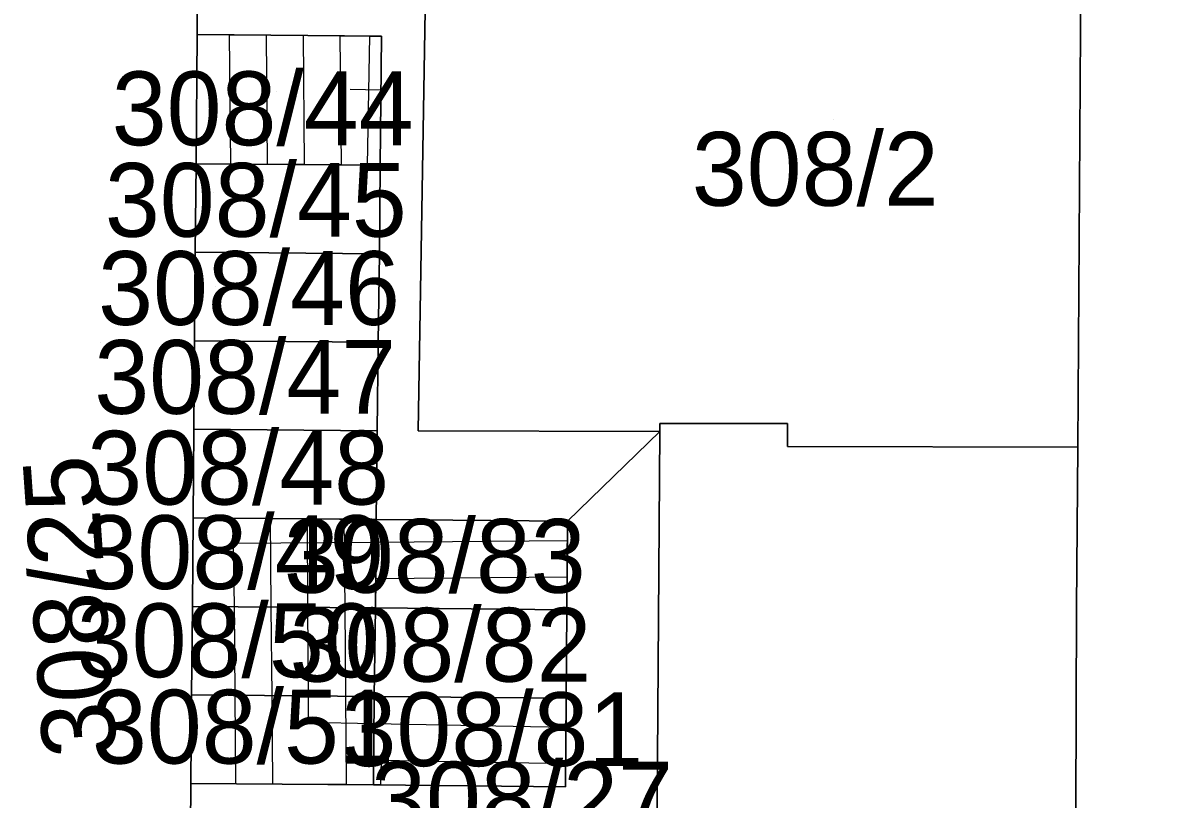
# Model space of a CAD drawing. Extents: x -263423 to -261326, y -1240067 to -1237864.
# Drawn here: x -263137.97 to -263106.91, y -1239172.44 to -1239151.4 of the extents above; entities that cross this region are included whole.
import ezdxf

# ---------------------------------------------------------------- set-up
doc = ezdxf.new("R2010")
doc.units = 0
for name, color, linetype in [('body_kn', 7, 'Continuous'), ('kladpar_druhypozemkov', 7, 'Continuous'), ('kladpar_hranice', 7, 'Continuous'), ('kladpar_parcelnecisla', 7, 'Continuous'), ('kladpar_plochy', 7, 'Continuous'), ('tarchy_linie', 7, 'Continuous')]:
    doc.layers.add(name, color=color, linetype=linetype)

msp = doc.modelspace()

# ---------------------------------------------------------------- linework, layer by layer
at = {"layer": 'body_kn'}
for p, q in [((-263133.25, -1239151.72), (-263133.25, -1239151.72)), ((-263133.25, -1239151.72), (-263133.25, -1239151.72)), ((-263132.38, -1239151.73), (-263132.38, -1239151.73)), ((-263132.38, -1239151.73), (-263132.38, -1239151.73)), ((-263131.38, -1239151.73), (-263131.38, -1239151.73)), ((-263131.38, -1239151.73), (-263131.38, -1239151.73)), ((-263130.38, -1239151.74), (-263130.38, -1239151.74)), ((-263130.38, -1239151.74), (-263130.38, -1239151.74)), ((-263129.38, -1239151.75), (-263129.38, -1239151.75)), ((-263129.38, -1239151.75), (-263129.38, -1239151.75)), ((-263128.58, -1239151.76), (-263128.58, -1239151.76)), ((-263128.58, -1239151.76), (-263128.58, -1239151.76)), ((-263128.25, -1239151.76), (-263128.25, -1239151.76)), ((-263129.1, -1239153.2), (-263129.1, -1239153.2)), ((-263128.27, -1239153.22), (-263128.27, -1239153.22)), ((-263133.28, -1239155.22), (-263133.28, -1239155.22)), ((-263133.28, -1239155.22), (-263133.28, -1239155.22)), ((-263132.35, -1239155.23), (-263132.35, -1239155.23)), ((-263131.35, -1239155.24), (-263131.35, -1239155.24)), ((-263130.35, -1239155.24), (-263130.35, -1239155.24)), ((-263129.35, -1239155.25), (-263129.35, -1239155.25)), ((-263128.64, -1239155.26), (-263128.64, -1239155.26)), ((-263128.29, -1239155.26), (-263128.29, -1239155.26)), ((-263133.3, -1239157.62), (-263133.3, -1239157.62)), ((-263133.3, -1239157.62), (-263133.3, -1239157.62)), ((-263128.31, -1239157.66), (-263128.31, -1239157.66)), ((-263133.32, -1239160.02), (-263133.32, -1239160.02)), ((-263133.32, -1239160.02), (-263133.32, -1239160.02)), ((-263128.34, -1239160.06), (-263128.34, -1239160.06)), ((-263133.34, -1239162.42), (-263133.34, -1239162.42)), ((-263133.34, -1239162.42), (-263133.34, -1239162.42)), ((-263120.71, -1239162.26), (-263120.71, -1239162.26)), ((-263117.25, -1239162.26), (-263117.25, -1239162.26)), ((-263128.37, -1239162.46), (-263128.37, -1239162.46)), ((-263127.26, -1239162.46), (-263127.26, -1239162.46)), ((-263120.71, -1239162.48), (-263120.71, -1239162.48)), ((-263117.25, -1239162.89), (-263117.25, -1239162.89)), ((-263109.38, -1239162.9), (-263109.38, -1239162.9)), ((-263109.38, -1239162.9), (-263109.38, -1239162.9)), ((-263133.36, -1239164.82), (-263133.36, -1239164.82)), ((-263133.36, -1239164.82), (-263133.36, -1239164.82)), ((-263132.27, -1239164.83), (-263132.27, -1239164.83)), ((-263132.27, -1239164.83), (-263132.27, -1239164.83)), ((-263131.27, -1239164.84), (-263131.27, -1239164.84)), ((-263131.27, -1239164.84), (-263131.27, -1239164.84)), ((-263130.27, -1239164.84), (-263130.27, -1239164.84)), ((-263130.27, -1239164.84), (-263130.27, -1239164.84)), ((-263129.27, -1239164.85), (-263129.27, -1239164.85)), ((-263129.27, -1239164.85), (-263129.27, -1239164.85)), ((-263128.4, -1239164.86), (-263128.4, -1239164.86)), ((-263128.4, -1239164.86), (-263128.4, -1239164.86)), ((-263123.21, -1239164.91), (-263123.21, -1239164.91)), ((-263132.27, -1239165.51), (-263132.27, -1239165.51)), ((-263132.27, -1239165.51), (-263132.27, -1239165.51)), ((-263128.41, -1239165.48), (-263128.41, -1239165.48)), ((-263123.21, -1239165.43), (-263123.21, -1239165.43)), ((-263128.41, -1239166.47), (-263128.41, -1239166.47)), ((-263123.22, -1239166.43), (-263123.22, -1239166.43)), ((-263133.38, -1239167.22), (-263133.38, -1239167.22)), ((-263133.38, -1239167.22), (-263133.38, -1239167.22)), ((-263132.25, -1239167.23), (-263132.25, -1239167.23)), ((-263131.25, -1239167.24), (-263131.25, -1239167.24)), ((-263130.26, -1239167.25), (-263130.26, -1239167.25)), ((-263129.25, -1239167.25), (-263129.25, -1239167.25)), ((-263128.42, -1239167.26), (-263128.42, -1239167.26)), ((-263128.42, -1239167.26), (-263128.42, -1239167.26)), ((-263123.23, -1239167.31), (-263123.23, -1239167.31)), ((-263109.41, -1239167.25), (-263109.41, -1239167.25)), ((-263133.4, -1239169.62), (-263133.4, -1239169.62)), ((-263133.4, -1239169.62), (-263133.4, -1239169.62)), ((-263132.23, -1239169.63), (-263132.23, -1239169.63)), ((-263131.23, -1239169.64), (-263131.23, -1239169.64)), ((-263130.24, -1239169.65), (-263130.24, -1239169.65)), ((-263129.23, -1239169.65), (-263129.23, -1239169.65)), ((-263128.45, -1239169.66), (-263128.45, -1239169.66)), ((-263128.45, -1239169.66), (-263128.45, -1239169.66)), ((-263123.25, -1239169.71), (-263123.25, -1239169.71)), ((-263130.24, -1239170.36), (-263130.24, -1239170.36)), ((-263128.46, -1239170.39), (-263128.46, -1239170.39)), ((-263123.27, -1239170.49), (-263123.27, -1239170.49)), ((-263128.26, -1239171.4), (-263128.26, -1239171.4)), ((-263123.26, -1239171.49), (-263123.26, -1239171.49)), ((-263133.42, -1239172.02), (-263133.42, -1239172.02)), ((-263133.42, -1239172.02), (-263133.42, -1239172.02)), ((-263132.21, -1239172.03), (-263132.21, -1239172.03)), ((-263131.21, -1239172.04), (-263131.21, -1239172.04)), ((-263130.27, -1239172.05), (-263130.27, -1239172.05)), ((-263129.21, -1239172.05), (-263129.21, -1239172.05)), ((-263128.47, -1239172.06), (-263128.47, -1239172.06)), ((-263128.28, -1239172.06), (-263128.28, -1239172.06)), ((-263123.27, -1239172.11), (-263123.27, -1239172.11))]:
    msp.add_line(p, q, dxfattribs=at)
at = {"layer": 'kladpar_druhypozemkov'}
for p, q in [((-263131.1, -1239153.27), (-263131.1, -1239153.27)), ((-263116.01, -1239154.03), (-263116.01, -1239154.03)), ((-263132.8, -1239155.99), (-263132.8, -1239155.99)), ((-263132.74, -1239158.55), (-263132.74, -1239158.55)), ((-263135.87, -1239160.07), (-263135.87, -1239160.07)), ((-263132.7, -1239160.98), (-263132.7, -1239160.98)), ((-263132.7, -1239163.38), (-263132.7, -1239163.38)), ((-263132.67, -1239165.71), (-263132.67, -1239165.71)), ((-263127.49, -1239165.87), (-263127.49, -1239165.87)), ((-263132.77, -1239168.04), (-263132.77, -1239168.04)), ((-263127.65, -1239168.13), (-263127.65, -1239168.13)), ((-263132.64, -1239170.56), (-263132.64, -1239170.56)), ((-263127.72, -1239170.56), (-263127.72, -1239170.56)), ((-263122.08, -1239171.36), (-263122.08, -1239171.36))]:
    msp.add_line(p, q, dxfattribs=at)
at = {"layer": 'kladpar_hranice'}
for points in [[(-263109.94, -1239245.97), (-263109.67, -1239225.01), (-263109.65, -1239221.25), (-263109.56, -1239207.16), (-263109.54, -1239204.81), (-263109.49, -1239191.74), (-263109.45, -1239177.44), (-263109.44, -1239175.46), (-263109.41, -1239167.25), (-263109.38, -1239162.9), (-263109.29, -1239148.8), (-263109.23, -1239138.98), (-263109.22, -1239136.74), (-263109.18, -1239130.59), (-263109.17, -1239129.29), (-263109.11, -1239122.06), (-263109.09, -1239120.08), (-263108.99, -1239107.41), (-263108.91, -1239098.07), (-263106.26, -1239098.89)], [(-263128.18, -1239145.46), (-263123.05, -1239145.5), (-263120.54, -1239149.54), (-263127.04, -1239149.42), (-263127.26, -1239162.46), (-263120.71, -1239162.48), (-263123.21, -1239164.91), (-263128.4, -1239164.86), (-263128.37, -1239162.46), (-263128.34, -1239160.06), (-263128.31, -1239157.66), (-263128.29, -1239155.26), (-263128.25, -1239151.76), (-263133.25, -1239151.72), (-263133.23, -1239149.32), (-263128.23, -1239149.36), (-263128.2, -1239146.96), (-263128.18, -1239145.46)], [(-263109.29, -1239148.8), (-263109.38, -1239162.9), (-263117.25, -1239162.89), (-263117.25, -1239162.26), (-263120.71, -1239162.26), (-263120.71, -1239162.48), (-263127.26, -1239162.46), (-263127.04, -1239149.42), (-263120.54, -1239149.54), (-263120.54, -1239149.76), (-263117.09, -1239149.76), (-263117.09, -1239148.88), (-263109.29, -1239148.8)], [(-263133.23, -1239149.32), (-263133.25, -1239151.72), (-263133.28, -1239155.22), (-263133.3, -1239157.62), (-263133.32, -1239160.02), (-263133.34, -1239162.42), (-263133.36, -1239164.82), (-263133.38, -1239167.22), (-263133.4, -1239169.62), (-263133.42, -1239172.02), (-263133.43, -1239173.22), (-263133.46, -1239176.72), (-263133.48, -1239179.12), (-263133.5, -1239181.52), (-263133.52, -1239183.92), (-263133.53, -1239185.12)], [(-263133.25, -1239151.72), (-263128.25, -1239151.76), (-263128.29, -1239155.26), (-263133.28, -1239155.22), (-263133.25, -1239151.72)], [(-263133.28, -1239155.22), (-263128.29, -1239155.26), (-263128.31, -1239157.66), (-263133.3, -1239157.62), (-263133.28, -1239155.22)], [(-263133.3, -1239157.62), (-263128.31, -1239157.66), (-263128.34, -1239160.06), (-263133.32, -1239160.02), (-263133.3, -1239157.62)], [(-263133.32, -1239160.02), (-263128.34, -1239160.06), (-263128.37, -1239162.46), (-263133.34, -1239162.42), (-263133.32, -1239160.02)], [(-263133.34, -1239162.42), (-263128.37, -1239162.46), (-263128.4, -1239164.86), (-263133.36, -1239164.82), (-263133.34, -1239162.42)], [(-263109.38, -1239162.9), (-263109.41, -1239167.25), (-263109.44, -1239175.46), (-263109.45, -1239177.44), (-263109.49, -1239191.74), (-263117.47, -1239191.68), (-263117.47, -1239191.07), (-263120.91, -1239191.08), (-263120.82, -1239177.3), (-263120.8, -1239176.5), (-263123.3, -1239176.49), (-263123.8, -1239176.49), (-263123.81, -1239179.14), (-263128.51, -1239179.12), (-263128.5, -1239176.76), (-263128.49, -1239173.82), (-263120.79, -1239173.85), (-263120.71, -1239162.48), (-263120.71, -1239162.26), (-263117.25, -1239162.26), (-263117.25, -1239162.89), (-263109.38, -1239162.9)], [(-263133.42, -1239172.02), (-263128.47, -1239172.06), (-263123.27, -1239172.11), (-263123.25, -1239169.71), (-263123.23, -1239167.31), (-263123.21, -1239164.91), (-263120.71, -1239162.48), (-263120.79, -1239173.85), (-263128.49, -1239173.82), (-263128.49, -1239173.26), (-263133.43, -1239173.22), (-263133.42, -1239172.02)], [(-263133.36, -1239164.82), (-263128.4, -1239164.86), (-263128.42, -1239167.26), (-263133.38, -1239167.22), (-263133.36, -1239164.82)], [(-263128.4, -1239164.86), (-263123.21, -1239164.91), (-263123.23, -1239167.31), (-263128.42, -1239167.26), (-263128.4, -1239164.86)], [(-263133.38, -1239167.22), (-263128.42, -1239167.26), (-263128.45, -1239169.66), (-263133.4, -1239169.62), (-263133.38, -1239167.22)], [(-263128.42, -1239167.26), (-263123.23, -1239167.31), (-263123.25, -1239169.71), (-263128.45, -1239169.66), (-263128.42, -1239167.26)], [(-263133.4, -1239169.62), (-263128.45, -1239169.66), (-263128.47, -1239172.06), (-263133.42, -1239172.02), (-263133.4, -1239169.62)], [(-263128.45, -1239169.66), (-263123.25, -1239169.71), (-263123.27, -1239172.11), (-263128.47, -1239172.06), (-263128.45, -1239169.66)]]:
    msp.add_lwpolyline(points, dxfattribs=at)
at = {"layer": 'kladpar_plochy'}
for points in [[(-263109.94, -1239245.97), (-263109.67, -1239225.01), (-263109.65, -1239221.25), (-263109.56, -1239207.16), (-263109.54, -1239204.81), (-263109.49, -1239191.74), (-263109.45, -1239177.44), (-263109.44, -1239175.46), (-263109.41, -1239167.25), (-263109.38, -1239162.9), (-263109.29, -1239148.8), (-263109.23, -1239138.98), (-263109.22, -1239136.74), (-263109.18, -1239130.59), (-263109.17, -1239129.29), (-263109.11, -1239122.06), (-263109.09, -1239120.08), (-263108.99, -1239107.41), (-263108.91, -1239098.07), (-263106.26, -1239098.89)], [(-263133.23, -1239149.32), (-263133.25, -1239151.72), (-263133.28, -1239155.22), (-263133.3, -1239157.62), (-263133.32, -1239160.02), (-263133.34, -1239162.42), (-263133.36, -1239164.82), (-263133.38, -1239167.22), (-263133.4, -1239169.62), (-263133.42, -1239172.02), (-263133.43, -1239173.22), (-263133.46, -1239176.72), (-263133.48, -1239179.12), (-263133.5, -1239181.52), (-263133.52, -1239183.92), (-263133.53, -1239185.12)]]:
    msp.add_lwpolyline(points, dxfattribs=at)
for points in [[(-263128.18, -1239145.46), (-263123.05, -1239145.5), (-263120.54, -1239149.54), (-263127.04, -1239149.42), (-263127.26, -1239162.46), (-263120.71, -1239162.48), (-263123.21, -1239164.91), (-263128.4, -1239164.86), (-263128.37, -1239162.46), (-263128.34, -1239160.06), (-263128.31, -1239157.66), (-263128.29, -1239155.26), (-263128.25, -1239151.76), (-263133.25, -1239151.72), (-263133.23, -1239149.32), (-263128.23, -1239149.36), (-263128.2, -1239146.96)], [(-263109.29, -1239148.8), (-263109.38, -1239162.9), (-263117.25, -1239162.89), (-263117.25, -1239162.26), (-263120.71, -1239162.26), (-263120.71, -1239162.48), (-263127.26, -1239162.46), (-263127.04, -1239149.42), (-263120.54, -1239149.54), (-263120.54, -1239149.76), (-263117.09, -1239149.76), (-263117.09, -1239148.88)], [(-263133.25, -1239151.72), (-263128.25, -1239151.76), (-263128.29, -1239155.26), (-263133.28, -1239155.22)], [(-263133.28, -1239155.22), (-263128.29, -1239155.26), (-263128.31, -1239157.66), (-263133.3, -1239157.62)], [(-263133.3, -1239157.62), (-263128.31, -1239157.66), (-263128.34, -1239160.06), (-263133.32, -1239160.02)], [(-263133.32, -1239160.02), (-263128.34, -1239160.06), (-263128.37, -1239162.46), (-263133.34, -1239162.42)], [(-263133.34, -1239162.42), (-263128.37, -1239162.46), (-263128.4, -1239164.86), (-263133.36, -1239164.82)], [(-263109.38, -1239162.9), (-263109.41, -1239167.25), (-263109.44, -1239175.46), (-263109.45, -1239177.44), (-263109.49, -1239191.74), (-263117.47, -1239191.68), (-263117.47, -1239191.07), (-263120.91, -1239191.08), (-263120.82, -1239177.3), (-263120.8, -1239176.5), (-263123.3, -1239176.49), (-263123.8, -1239176.49), (-263123.81, -1239179.14), (-263128.51, -1239179.12), (-263128.5, -1239176.76), (-263128.49, -1239173.82), (-263120.79, -1239173.85), (-263120.71, -1239162.48), (-263120.71, -1239162.26), (-263117.25, -1239162.26), (-263117.25, -1239162.89)], [(-263133.42, -1239172.02), (-263128.47, -1239172.06), (-263123.27, -1239172.11), (-263123.25, -1239169.71), (-263123.23, -1239167.31), (-263123.21, -1239164.91), (-263120.71, -1239162.48), (-263120.79, -1239173.85), (-263128.49, -1239173.82), (-263128.49, -1239173.26), (-263133.43, -1239173.22)], [(-263133.36, -1239164.82), (-263128.4, -1239164.86), (-263128.42, -1239167.26), (-263133.38, -1239167.22)], [(-263128.4, -1239164.86), (-263123.21, -1239164.91), (-263123.23, -1239167.31), (-263128.42, -1239167.26)], [(-263133.38, -1239167.22), (-263128.42, -1239167.26), (-263128.45, -1239169.66), (-263133.4, -1239169.62)], [(-263128.42, -1239167.26), (-263123.23, -1239167.31), (-263123.25, -1239169.71), (-263128.45, -1239169.66)], [(-263133.4, -1239169.62), (-263128.45, -1239169.66), (-263128.47, -1239172.06), (-263133.42, -1239172.02)], [(-263128.45, -1239169.66), (-263123.25, -1239169.71), (-263123.27, -1239172.11), (-263128.47, -1239172.06)]]:
    msp.add_lwpolyline(points, close=True, dxfattribs=at)
at = {"layer": 'tarchy_linie'}
for p, q in [((-263132.38, -1239151.73), (-263132.35, -1239155.23)), ((-263131.38, -1239151.73), (-263131.35, -1239155.24)), ((-263130.38, -1239151.74), (-263130.35, -1239155.24)), ((-263129.38, -1239151.75), (-263129.35, -1239155.25)), ((-263128.58, -1239151.76), (-263128.64, -1239155.26)), ((-263129.1, -1239153.2), (-263128.27, -1239153.22))]:
    msp.add_line(p, q, dxfattribs=at)
for points in [[(-263133.25, -1239151.72), (-263132.38, -1239151.73), (-263131.38, -1239151.73), (-263130.38, -1239151.74), (-263129.38, -1239151.75), (-263128.58, -1239151.76), (-263128.25, -1239151.76), (-263128.29, -1239155.26), (-263128.64, -1239155.26), (-263129.35, -1239155.25), (-263130.35, -1239155.24), (-263131.35, -1239155.24), (-263132.35, -1239155.23), (-263133.28, -1239155.22), (-263133.25, -1239151.72)], [(-263133.36, -1239164.82), (-263132.27, -1239164.83), (-263131.27, -1239164.84), (-263130.27, -1239164.84), (-263129.27, -1239164.85), (-263128.4, -1239164.86), (-263123.21, -1239164.91), (-263123.21, -1239165.43), (-263123.22, -1239166.43), (-263128.41, -1239166.47), (-263128.42, -1239167.26), (-263128.45, -1239169.66), (-263123.25, -1239169.71), (-263123.26, -1239171.49), (-263128.26, -1239171.4), (-263128.28, -1239172.06), (-263128.47, -1239172.06), (-263129.21, -1239172.05), (-263130.27, -1239172.05), (-263131.21, -1239172.04), (-263132.21, -1239172.03), (-263133.42, -1239172.02), (-263133.4, -1239169.62), (-263133.38, -1239167.22), (-263133.36, -1239164.82)], [(-263132.27, -1239164.83), (-263132.27, -1239165.51), (-263132.25, -1239167.23), (-263132.23, -1239169.63), (-263132.21, -1239172.03)], [(-263131.27, -1239164.84), (-263131.25, -1239167.24), (-263131.23, -1239169.64), (-263131.21, -1239172.04)], [(-263130.27, -1239164.84), (-263130.26, -1239167.25), (-263130.24, -1239169.65), (-263130.24, -1239170.36), (-263128.46, -1239170.39), (-263123.27, -1239170.49)], [(-263129.27, -1239164.85), (-263129.25, -1239167.25), (-263129.23, -1239169.65), (-263129.21, -1239172.05)], [(-263132.27, -1239165.51), (-263128.41, -1239165.48), (-263123.21, -1239165.43)]]:
    msp.add_lwpolyline(points, dxfattribs=at)

# ---------------------------------------------------------------- texts
at = {"layer": 'kladpar_parcelnecisla'}
for s, p in [('308/44', (-263135.565, -1239154.72)), ('308/2', (-263119.841, -1239156.36)), ('308/45', (-263135.75, -1239157.2)), ('308/46', (-263135.935, -1239159.59)), ('308/47', (-263136.038, -1239162)), ('308/48', (-263136.229, -1239164.46)), ('308/49', (-263136.355, -1239166.75)), ('308/83', (-263130.899, -1239166.85)), ('308/50', (-263136.512, -1239169.14)), ('308/82', (-263130.743, -1239169.26)), ('308/51', (-263136.101, -1239171.48)), ('308/81', (-263129.337, -1239171.55)), ('308/27', (-263128.535, -1239173.43))]:
    msp.add_text(s, height=2, dxfattribs=at).set_placement(p)
msp.add_text('308/25', height=2, rotation=94, dxfattribs=at).set_placement((-263135.423, -1239171.235))

doc.saveas('drawing.dxf')
